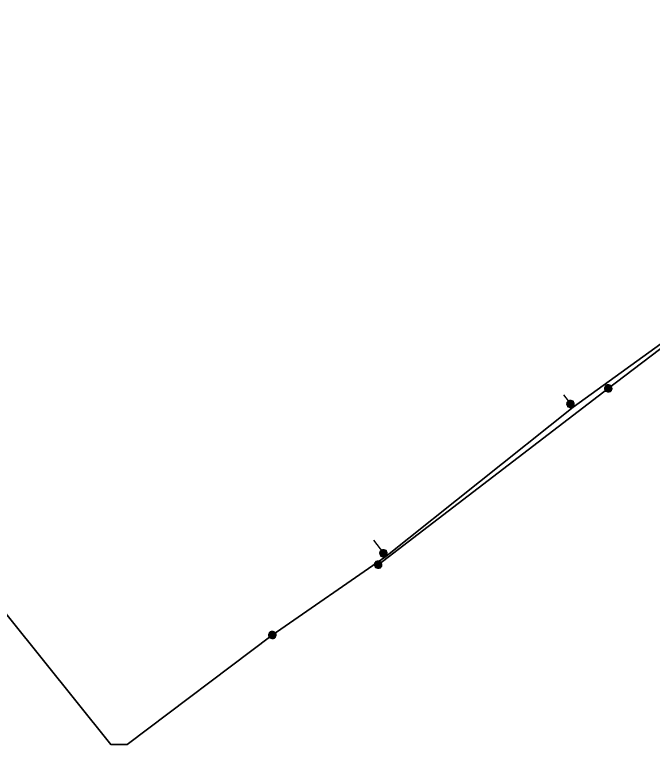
# Model space of a CAD drawing. Extents: x -873619 to -867639, y -1015082 to -1012326.
# Drawn here: x -868092.93 to -868054.54, y -1012682.34 to -1012638.43 of the extents above; entities that cross this region are included whole.
import ezdxf

# ---------------------------------------------------------------- set-up
doc = ezdxf.new("R2010")
doc.units = 0
doc.header["$LTSCALE"] = 0.44
for name, color, linetype, lineweight in [('1', 7, 'Continuous', 13), ('12', 7, 'Continuous', 13), ('21', 7, 'Continuous', 35), ('25', 7, 'Continuous', 13), ('3', 7, 'Continuous', 25)]:
    doc.layers.add(name, color=color, linetype=linetype, lineweight=lineweight)

msp = doc.modelspace()

# ---------------------------------------------------------------- linework, layer by layer
at = {"layer": '1', "lineweight": 35}
for points in [[(-868086.156, -1012682.341), (-868087.143, -1012682.341), (-868103.456, -1012662.024), (-868115.099, -1012647.08), (-868143.914, -1012609.042), (-868144.109, -1012608.264)], [(-868030.886, -1012640.414), (-868031.841, -1012641.12), (-868037.319, -1012646.139), (-868046.957, -1012653.118), (-868059.317, -1012662.058), (-868070.578, -1012671.039), (-868077.42, -1012675.76), (-868086.156, -1012682.341)]]:
    msp.add_lwpolyline(points, dxfattribs=at)
at = {"layer": '12'}
for points in [[(-868059.239, -1012661.86), (-868059.245, -1012661.808), (-868059.262, -1012661.758), (-868059.291, -1012661.714), (-868059.328, -1012661.677), (-868059.373, -1012661.65), (-868059.423, -1012661.633), (-868059.476, -1012661.629), (-868059.527, -1012661.636), (-868059.576, -1012661.655), (-868059.62, -1012661.684), (-868059.656, -1012661.723), (-868059.682, -1012661.768), (-868059.698, -1012661.819), (-868059.701, -1012661.871), (-868059.693, -1012661.923), (-868059.673, -1012661.972), (-868059.642, -1012662.015), (-868059.603, -1012662.049), (-868059.557, -1012662.075), (-868059.505, -1012662.089), (-868059.453, -1012662.091), (-868059.402, -1012662.081), (-868059.353, -1012662.06), (-868059.311, -1012662.029), (-868059.277, -1012661.988), (-868059.253, -1012661.942), (-868059.24, -1012661.891)], [(-868059.269, -1012661.86), (-868059.275, -1012661.811), (-868059.292, -1012661.765), (-868059.32, -1012661.725), (-868059.357, -1012661.693), (-868059.401, -1012661.671), (-868059.449, -1012661.66), (-868059.498, -1012661.66), (-868059.544, -1012661.673), (-868059.588, -1012661.697), (-868059.624, -1012661.73), (-868059.651, -1012661.771), (-868059.667, -1012661.818), (-868059.671, -1012661.867), (-868059.664, -1012661.915), (-868059.645, -1012661.96), (-868059.615, -1012662), (-868059.576, -1012662.031), (-868059.532, -1012662.051), (-868059.485, -1012662.061), (-868059.436, -1012662.059), (-868059.389, -1012662.044), (-868059.346, -1012662.019), (-868059.311, -1012661.985), (-868059.286, -1012661.943), (-868059.272, -1012661.896)], [(-868059.299, -1012661.86), (-868059.304, -1012661.815), (-868059.321, -1012661.773), (-868059.35, -1012661.738), (-868059.386, -1012661.711), (-868059.428, -1012661.694), (-868059.473, -1012661.689), (-868059.517, -1012661.695), (-868059.559, -1012661.714), (-868059.593, -1012661.742), (-868059.62, -1012661.779), (-868059.637, -1012661.821), (-868059.641, -1012661.866), (-868059.634, -1012661.911), (-868059.615, -1012661.952), (-868059.586, -1012661.986), (-868059.549, -1012662.012), (-868059.505, -1012662.028), (-868059.461, -1012662.031), (-868059.416, -1012662.023), (-868059.375, -1012662.003), (-868059.342, -1012661.974), (-868059.316, -1012661.936), (-868059.302, -1012661.893)], [(-868059.329, -1012661.86), (-868059.333, -1012661.819), (-868059.352, -1012661.782), (-868059.379, -1012661.751), (-868059.414, -1012661.73), (-868059.454, -1012661.719), (-868059.495, -1012661.721), (-868059.534, -1012661.734), (-868059.568, -1012661.758), (-868059.593, -1012661.79), (-868059.608, -1012661.828), (-868059.61, -1012661.869), (-868059.603, -1012661.909), (-868059.583, -1012661.945), (-868059.554, -1012661.974), (-868059.517, -1012661.993), (-868059.477, -1012662.001), (-868059.436, -1012661.997), (-868059.397, -1012661.982), (-868059.365, -1012661.956), (-868059.343, -1012661.922), (-868059.33, -1012661.883)], [(-868059.358, -1012661.86), (-868059.364, -1012661.824), (-868059.382, -1012661.792), (-868059.407, -1012661.767), (-868059.441, -1012661.752), (-868059.478, -1012661.749), (-868059.512, -1012661.757), (-868059.544, -1012661.777), (-868059.566, -1012661.805), (-868059.58, -1012661.839), (-868059.58, -1012661.876), (-868059.569, -1012661.911), (-868059.548, -1012661.94), (-868059.517, -1012661.961), (-868059.483, -1012661.971), (-868059.446, -1012661.969), (-868059.412, -1012661.955), (-868059.385, -1012661.932), (-868059.365, -1012661.9), (-868059.358, -1012661.865)], [(-868059.389, -1012661.86), (-868059.394, -1012661.829), (-868059.411, -1012661.803), (-868059.436, -1012661.786), (-868059.467, -1012661.779), (-868059.498, -1012661.783), (-868059.525, -1012661.8), (-868059.543, -1012661.824), (-868059.551, -1012661.855), (-868059.547, -1012661.885), (-868059.532, -1012661.913), (-868059.507, -1012661.932), (-868059.478, -1012661.941), (-868059.446, -1012661.938), (-868059.419, -1012661.924), (-868059.399, -1012661.9), (-868059.389, -1012661.871)], [(-868059.419, -1012661.86), (-868059.424, -1012661.836), (-868059.441, -1012661.818), (-868059.463, -1012661.809), (-868059.488, -1012661.812), (-868059.509, -1012661.826), (-868059.52, -1012661.848), (-868059.52, -1012661.873), (-868059.507, -1012661.894), (-868059.488, -1012661.908), (-868059.463, -1012661.911), (-868059.44, -1012661.902), (-868059.424, -1012661.884)], [(-868059.449, -1012661.86), (-868059.454, -1012661.845), (-868059.468, -1012661.839), (-868059.483, -1012661.843), (-868059.49, -1012661.857), (-868059.487, -1012661.872), (-868059.473, -1012661.881), (-868059.458, -1012661.878), (-868059.449, -1012661.866)], [(-868070.498, -1012670.84), (-868070.504, -1012670.788), (-868070.521, -1012670.738), (-868070.55, -1012670.694), (-868070.587, -1012670.657), (-868070.632, -1012670.63), (-868070.682, -1012670.613), (-868070.735, -1012670.609), (-868070.787, -1012670.616), (-868070.836, -1012670.635), (-868070.879, -1012670.664), (-868070.915, -1012670.703), (-868070.941, -1012670.748), (-868070.957, -1012670.799), (-868070.96, -1012670.851), (-868070.952, -1012670.903), (-868070.932, -1012670.952), (-868070.901, -1012670.995), (-868070.862, -1012671.029), (-868070.816, -1012671.055), (-868070.765, -1012671.069), (-868070.712, -1012671.071), (-868070.661, -1012671.061), (-868070.613, -1012671.04), (-868070.57, -1012671.009), (-868070.536, -1012670.968), (-868070.512, -1012670.922), (-868070.5, -1012670.871)], [(-868070.528, -1012670.84), (-868070.534, -1012670.791), (-868070.551, -1012670.745), (-868070.579, -1012670.705), (-868070.616, -1012670.673), (-868070.66, -1012670.651), (-868070.708, -1012670.64), (-868070.757, -1012670.64), (-868070.804, -1012670.653), (-868070.847, -1012670.677), (-868070.883, -1012670.71), (-868070.91, -1012670.751), (-868070.926, -1012670.798), (-868070.93, -1012670.847), (-868070.923, -1012670.895), (-868070.904, -1012670.94), (-868070.874, -1012670.98), (-868070.836, -1012671.011), (-868070.792, -1012671.031), (-868070.744, -1012671.041), (-868070.695, -1012671.039), (-868070.648, -1012671.024), (-868070.605, -1012670.999), (-868070.571, -1012670.965), (-868070.545, -1012670.923), (-868070.531, -1012670.876)], [(-868070.558, -1012670.84), (-868070.564, -1012670.795), (-868070.581, -1012670.753), (-868070.609, -1012670.718), (-868070.645, -1012670.691), (-868070.687, -1012670.674), (-868070.732, -1012670.669), (-868070.777, -1012670.675), (-868070.818, -1012670.694), (-868070.853, -1012670.722), (-868070.88, -1012670.759), (-868070.896, -1012670.801), (-868070.9, -1012670.846), (-868070.893, -1012670.891), (-868070.874, -1012670.932), (-868070.845, -1012670.966), (-868070.808, -1012670.992), (-868070.765, -1012671.008), (-868070.72, -1012671.011), (-868070.675, -1012671.003), (-868070.635, -1012670.983), (-868070.601, -1012670.954), (-868070.575, -1012670.916), (-868070.561, -1012670.873)], [(-868070.588, -1012670.84), (-868070.593, -1012670.799), (-868070.611, -1012670.762), (-868070.638, -1012670.731), (-868070.673, -1012670.71), (-868070.713, -1012670.699), (-868070.754, -1012670.701), (-868070.793, -1012670.714), (-868070.827, -1012670.738), (-868070.852, -1012670.77), (-868070.867, -1012670.808), (-868070.87, -1012670.849), (-868070.862, -1012670.889), (-868070.842, -1012670.925), (-868070.813, -1012670.954), (-868070.776, -1012670.973), (-868070.736, -1012670.981), (-868070.695, -1012670.977), (-868070.657, -1012670.962), (-868070.625, -1012670.936), (-868070.602, -1012670.902), (-868070.589, -1012670.863)], [(-868070.618, -1012670.84), (-868070.623, -1012670.804), (-868070.641, -1012670.772), (-868070.667, -1012670.747), (-868070.701, -1012670.732), (-868070.737, -1012670.729), (-868070.772, -1012670.737), (-868070.803, -1012670.757), (-868070.826, -1012670.785), (-868070.839, -1012670.819), (-868070.839, -1012670.856), (-868070.828, -1012670.891), (-868070.807, -1012670.92), (-868070.777, -1012670.941), (-868070.742, -1012670.951), (-868070.705, -1012670.949), (-868070.671, -1012670.935), (-868070.644, -1012670.912), (-868070.625, -1012670.88), (-868070.618, -1012670.845)], [(-868070.648, -1012670.84), (-868070.653, -1012670.809), (-868070.67, -1012670.783), (-868070.696, -1012670.766), (-868070.726, -1012670.759), (-868070.757, -1012670.763), (-868070.784, -1012670.78), (-868070.802, -1012670.804), (-868070.81, -1012670.835), (-868070.806, -1012670.865), (-868070.791, -1012670.893), (-868070.767, -1012670.912), (-868070.737, -1012670.921), (-868070.706, -1012670.918), (-868070.678, -1012670.904), (-868070.658, -1012670.88), (-868070.648, -1012670.851)], [(-868070.678, -1012670.84), (-868070.683, -1012670.816), (-868070.7, -1012670.798), (-868070.723, -1012670.789), (-868070.747, -1012670.792), (-868070.768, -1012670.806), (-868070.779, -1012670.828), (-868070.779, -1012670.853), (-868070.767, -1012670.874), (-868070.747, -1012670.888), (-868070.722, -1012670.891), (-868070.699, -1012670.882), (-868070.683, -1012670.864)], [(-868070.708, -1012670.84), (-868070.713, -1012670.825), (-868070.728, -1012670.819), (-868070.743, -1012670.823), (-868070.75, -1012670.837), (-868070.746, -1012670.852), (-868070.733, -1012670.861), (-868070.718, -1012670.858), (-868070.708, -1012670.846)], [(-868077.189, -1012675.76), (-868077.195, -1012675.708), (-868077.212, -1012675.658), (-868077.241, -1012675.614), (-868077.278, -1012675.577), (-868077.323, -1012675.55), (-868077.373, -1012675.533), (-868077.426, -1012675.529), (-868077.478, -1012675.536), (-868077.527, -1012675.555), (-868077.57, -1012675.584), (-868077.606, -1012675.623), (-868077.632, -1012675.668), (-868077.648, -1012675.719), (-868077.651, -1012675.771), (-868077.643, -1012675.823), (-868077.623, -1012675.872), (-868077.592, -1012675.915), (-868077.553, -1012675.949), (-868077.507, -1012675.975), (-868077.456, -1012675.989), (-868077.403, -1012675.991), (-868077.352, -1012675.981), (-868077.304, -1012675.96), (-868077.261, -1012675.929), (-868077.227, -1012675.888), (-868077.203, -1012675.842), (-868077.191, -1012675.791)], [(-868077.219, -1012675.76), (-868077.225, -1012675.711), (-868077.242, -1012675.665), (-868077.27, -1012675.625), (-868077.307, -1012675.593), (-868077.351, -1012675.571), (-868077.399, -1012675.56), (-868077.448, -1012675.56), (-868077.495, -1012675.573), (-868077.538, -1012675.597), (-868077.574, -1012675.63), (-868077.601, -1012675.671), (-868077.617, -1012675.718), (-868077.621, -1012675.767), (-868077.614, -1012675.815), (-868077.595, -1012675.86), (-868077.565, -1012675.9), (-868077.527, -1012675.931), (-868077.483, -1012675.951), (-868077.435, -1012675.961), (-868077.386, -1012675.959), (-868077.339, -1012675.944), (-868077.296, -1012675.919), (-868077.262, -1012675.885), (-868077.236, -1012675.843), (-868077.222, -1012675.796)], [(-868077.249, -1012675.76), (-868077.255, -1012675.715), (-868077.272, -1012675.673), (-868077.3, -1012675.638), (-868077.336, -1012675.611), (-868077.378, -1012675.594), (-868077.423, -1012675.589), (-868077.468, -1012675.595), (-868077.509, -1012675.614), (-868077.544, -1012675.642), (-868077.571, -1012675.679), (-868077.587, -1012675.721), (-868077.591, -1012675.766), (-868077.584, -1012675.811), (-868077.565, -1012675.852), (-868077.536, -1012675.886), (-868077.499, -1012675.912), (-868077.456, -1012675.928), (-868077.411, -1012675.931), (-868077.366, -1012675.923), (-868077.326, -1012675.903), (-868077.292, -1012675.874), (-868077.266, -1012675.836), (-868077.252, -1012675.793)], [(-868077.279, -1012675.76), (-868077.284, -1012675.719), (-868077.302, -1012675.682), (-868077.329, -1012675.651), (-868077.364, -1012675.63), (-868077.404, -1012675.619), (-868077.445, -1012675.621), (-868077.484, -1012675.634), (-868077.518, -1012675.658), (-868077.543, -1012675.69), (-868077.558, -1012675.728), (-868077.561, -1012675.769), (-868077.553, -1012675.809), (-868077.533, -1012675.845), (-868077.504, -1012675.874), (-868077.467, -1012675.893), (-868077.427, -1012675.901), (-868077.386, -1012675.897), (-868077.348, -1012675.882), (-868077.316, -1012675.856), (-868077.293, -1012675.822), (-868077.28, -1012675.783)], [(-868077.309, -1012675.76), (-868077.314, -1012675.724), (-868077.332, -1012675.692), (-868077.358, -1012675.667), (-868077.392, -1012675.652), (-868077.428, -1012675.649), (-868077.463, -1012675.657), (-868077.494, -1012675.677), (-868077.517, -1012675.705), (-868077.53, -1012675.739), (-868077.53, -1012675.776), (-868077.519, -1012675.811), (-868077.498, -1012675.84), (-868077.468, -1012675.861), (-868077.433, -1012675.871), (-868077.396, -1012675.869), (-868077.362, -1012675.855), (-868077.335, -1012675.832), (-868077.316, -1012675.8), (-868077.309, -1012675.765)], [(-868077.339, -1012675.76), (-868077.344, -1012675.729), (-868077.361, -1012675.703), (-868077.387, -1012675.686), (-868077.417, -1012675.679), (-868077.448, -1012675.683), (-868077.475, -1012675.7), (-868077.493, -1012675.724), (-868077.501, -1012675.755), (-868077.497, -1012675.785), (-868077.482, -1012675.813), (-868077.458, -1012675.832), (-868077.428, -1012675.841), (-868077.397, -1012675.838), (-868077.369, -1012675.824), (-868077.349, -1012675.8), (-868077.339, -1012675.771)], [(-868077.369, -1012675.76), (-868077.374, -1012675.736), (-868077.391, -1012675.718), (-868077.414, -1012675.709), (-868077.438, -1012675.712), (-868077.459, -1012675.726), (-868077.47, -1012675.748), (-868077.47, -1012675.773), (-868077.458, -1012675.794), (-868077.438, -1012675.808), (-868077.413, -1012675.811), (-868077.39, -1012675.802), (-868077.374, -1012675.784)], [(-868077.399, -1012675.76), (-868077.404, -1012675.745), (-868077.419, -1012675.739), (-868077.434, -1012675.743), (-868077.441, -1012675.757), (-868077.437, -1012675.772), (-868077.424, -1012675.781), (-868077.409, -1012675.778), (-868077.399, -1012675.766)]]:
    msp.add_lwpolyline(points, close=True, dxfattribs=at)
at = {"layer": '21'}
msp.add_lwpolyline([(-868071.05, -1012671.53), (-868057.2, -1012660.92), (-868032.14, -1012641.89), (-868030.331, -1012640.572)], dxfattribs=at)
at = {"layer": '25'}
for points in [[(-868056.968, -1012660.92), (-868056.975, -1012660.868), (-868056.992, -1012660.818), (-868057.021, -1012660.774), (-868057.058, -1012660.737), (-868057.103, -1012660.71), (-868057.152, -1012660.693), (-868057.206, -1012660.689), (-868057.257, -1012660.696), (-868057.306, -1012660.715), (-868057.35, -1012660.744), (-868057.386, -1012660.783), (-868057.412, -1012660.828), (-868057.428, -1012660.879), (-868057.431, -1012660.931), (-868057.423, -1012660.983), (-868057.402, -1012661.032), (-868057.372, -1012661.075), (-868057.333, -1012661.109), (-868057.287, -1012661.135), (-868057.235, -1012661.149), (-868057.183, -1012661.151), (-868057.132, -1012661.141), (-868057.083, -1012661.12), (-868057.041, -1012661.089), (-868057.007, -1012661.048), (-868056.983, -1012661.002), (-868056.97, -1012660.951)], [(-868056.999, -1012660.92), (-868057.005, -1012660.871), (-868057.022, -1012660.825), (-868057.049, -1012660.785), (-868057.087, -1012660.753), (-868057.13, -1012660.731), (-868057.179, -1012660.72), (-868057.228, -1012660.72), (-868057.274, -1012660.733), (-868057.318, -1012660.757), (-868057.353, -1012660.79), (-868057.38, -1012660.831), (-868057.397, -1012660.878), (-868057.401, -1012660.927), (-868057.394, -1012660.975), (-868057.375, -1012661.02), (-868057.345, -1012661.06), (-868057.306, -1012661.091), (-868057.262, -1012661.111), (-868057.215, -1012661.121), (-868057.166, -1012661.119), (-868057.119, -1012661.104), (-868057.076, -1012661.079), (-868057.041, -1012661.045), (-868057.016, -1012661.003), (-868057.002, -1012660.956)], [(-868057.029, -1012660.92), (-868057.034, -1012660.875), (-868057.051, -1012660.833), (-868057.08, -1012660.798), (-868057.115, -1012660.771), (-868057.157, -1012660.754), (-868057.203, -1012660.749), (-868057.247, -1012660.755), (-868057.289, -1012660.774), (-868057.323, -1012660.802), (-868057.35, -1012660.839), (-868057.367, -1012660.881), (-868057.37, -1012660.926), (-868057.364, -1012660.971), (-868057.345, -1012661.012), (-868057.316, -1012661.046), (-868057.279, -1012661.072), (-868057.235, -1012661.088), (-868057.191, -1012661.091), (-868057.146, -1012661.083), (-868057.105, -1012661.063), (-868057.071, -1012661.034), (-868057.046, -1012660.996), (-868057.032, -1012660.953)], [(-868057.059, -1012660.92), (-868057.063, -1012660.879), (-868057.081, -1012660.842), (-868057.108, -1012660.811), (-868057.144, -1012660.79), (-868057.184, -1012660.779), (-868057.225, -1012660.781), (-868057.264, -1012660.794), (-868057.298, -1012660.818), (-868057.323, -1012660.85), (-868057.338, -1012660.888), (-868057.34, -1012660.929), (-868057.333, -1012660.969), (-868057.313, -1012661.005), (-868057.284, -1012661.034), (-868057.247, -1012661.053), (-868057.206, -1012661.061), (-868057.166, -1012661.057), (-868057.127, -1012661.042), (-868057.095, -1012661.016), (-868057.073, -1012660.982), (-868057.059, -1012660.943)], [(-868057.088, -1012660.92), (-868057.093, -1012660.884), (-868057.112, -1012660.852), (-868057.137, -1012660.827), (-868057.171, -1012660.812), (-868057.208, -1012660.809), (-868057.242, -1012660.817), (-868057.274, -1012660.837), (-868057.296, -1012660.865), (-868057.309, -1012660.899), (-868057.309, -1012660.936), (-868057.299, -1012660.971), (-868057.277, -1012661), (-868057.247, -1012661.021), (-868057.213, -1012661.031), (-868057.176, -1012661.029), (-868057.142, -1012661.015), (-868057.115, -1012660.992), (-868057.095, -1012660.96), (-868057.088, -1012660.925)], [(-868057.119, -1012660.92), (-868057.124, -1012660.889), (-868057.141, -1012660.863), (-868057.166, -1012660.846), (-868057.196, -1012660.839), (-868057.228, -1012660.843), (-868057.255, -1012660.86), (-868057.272, -1012660.884), (-868057.281, -1012660.915), (-868057.277, -1012660.945), (-868057.262, -1012660.973), (-868057.237, -1012660.992), (-868057.208, -1012661.001), (-868057.176, -1012660.998), (-868057.149, -1012660.984), (-868057.129, -1012660.96), (-868057.119, -1012660.931)], [(-868057.149, -1012660.92), (-868057.154, -1012660.896), (-868057.171, -1012660.878), (-868057.193, -1012660.869), (-868057.218, -1012660.872), (-868057.239, -1012660.886), (-868057.25, -1012660.908), (-868057.25, -1012660.933), (-868057.237, -1012660.954), (-868057.218, -1012660.968), (-868057.193, -1012660.971), (-868057.169, -1012660.962), (-868057.154, -1012660.944)], [(-868057.179, -1012660.92), (-868057.184, -1012660.905), (-868057.198, -1012660.899), (-868057.213, -1012660.903), (-868057.22, -1012660.917), (-868057.217, -1012660.932), (-868057.203, -1012660.941), (-868057.188, -1012660.938), (-868057.179, -1012660.926)], [(-868070.819, -1012671.53), (-868070.825, -1012671.478), (-868070.842, -1012671.428), (-868070.871, -1012671.384), (-868070.908, -1012671.347), (-868070.953, -1012671.32), (-868071.003, -1012671.303), (-868071.056, -1012671.299), (-868071.108, -1012671.306), (-868071.157, -1012671.325), (-868071.2, -1012671.354), (-868071.236, -1012671.393), (-868071.262, -1012671.438), (-868071.278, -1012671.489), (-868071.281, -1012671.541), (-868071.273, -1012671.593), (-868071.253, -1012671.642), (-868071.222, -1012671.685), (-868071.183, -1012671.719), (-868071.137, -1012671.745), (-868071.086, -1012671.759), (-868071.033, -1012671.761), (-868070.982, -1012671.751), (-868070.934, -1012671.73), (-868070.891, -1012671.699), (-868070.857, -1012671.658), (-868070.833, -1012671.612), (-868070.821, -1012671.561)], [(-868070.849, -1012671.53), (-868070.855, -1012671.481), (-868070.872, -1012671.435), (-868070.9, -1012671.395), (-868070.937, -1012671.363), (-868070.981, -1012671.341), (-868071.029, -1012671.33), (-868071.078, -1012671.33), (-868071.125, -1012671.343), (-868071.168, -1012671.367), (-868071.204, -1012671.4), (-868071.231, -1012671.441), (-868071.247, -1012671.488), (-868071.251, -1012671.537), (-868071.244, -1012671.585), (-868071.225, -1012671.63), (-868071.195, -1012671.67), (-868071.157, -1012671.701), (-868071.113, -1012671.721), (-868071.065, -1012671.731), (-868071.016, -1012671.729), (-868070.969, -1012671.714), (-868070.926, -1012671.689), (-868070.892, -1012671.655), (-868070.866, -1012671.613), (-868070.852, -1012671.566)], [(-868070.879, -1012671.53), (-868070.885, -1012671.485), (-868070.902, -1012671.443), (-868070.93, -1012671.408), (-868070.966, -1012671.381), (-868071.008, -1012671.364), (-868071.053, -1012671.359), (-868071.098, -1012671.365), (-868071.139, -1012671.384), (-868071.174, -1012671.412), (-868071.201, -1012671.449), (-868071.217, -1012671.491), (-868071.221, -1012671.536), (-868071.214, -1012671.581), (-868071.195, -1012671.622), (-868071.166, -1012671.656), (-868071.129, -1012671.682), (-868071.086, -1012671.698), (-868071.041, -1012671.701), (-868070.996, -1012671.693), (-868070.956, -1012671.673), (-868070.922, -1012671.644), (-868070.896, -1012671.606), (-868070.882, -1012671.563)], [(-868070.909, -1012671.53), (-868070.914, -1012671.489), (-868070.932, -1012671.452), (-868070.959, -1012671.421), (-868070.994, -1012671.4), (-868071.034, -1012671.389), (-868071.075, -1012671.391), (-868071.114, -1012671.404), (-868071.148, -1012671.428), (-868071.173, -1012671.46), (-868071.188, -1012671.498), (-868071.191, -1012671.539), (-868071.183, -1012671.579), (-868071.163, -1012671.615), (-868071.134, -1012671.644), (-868071.097, -1012671.663), (-868071.057, -1012671.671), (-868071.016, -1012671.667), (-868070.978, -1012671.652), (-868070.946, -1012671.626), (-868070.923, -1012671.592), (-868070.91, -1012671.553)], [(-868070.939, -1012671.53), (-868070.944, -1012671.494), (-868070.962, -1012671.462), (-868070.988, -1012671.437), (-868071.022, -1012671.422), (-868071.058, -1012671.419), (-868071.093, -1012671.427), (-868071.124, -1012671.447), (-868071.147, -1012671.475), (-868071.16, -1012671.509), (-868071.16, -1012671.546), (-868071.149, -1012671.581), (-868071.128, -1012671.61), (-868071.098, -1012671.631), (-868071.063, -1012671.641), (-868071.026, -1012671.639), (-868070.992, -1012671.625), (-868070.965, -1012671.602), (-868070.946, -1012671.57), (-868070.939, -1012671.535)], [(-868070.969, -1012671.53), (-868070.974, -1012671.499), (-868070.991, -1012671.473), (-868071.017, -1012671.456), (-868071.047, -1012671.449), (-868071.078, -1012671.453), (-868071.105, -1012671.47), (-868071.123, -1012671.494), (-868071.131, -1012671.525), (-868071.127, -1012671.555), (-868071.112, -1012671.583), (-868071.088, -1012671.602), (-868071.058, -1012671.611), (-868071.027, -1012671.608), (-868070.999, -1012671.594), (-868070.979, -1012671.57), (-868070.969, -1012671.541)], [(-868070.999, -1012671.53), (-868071.004, -1012671.506), (-868071.021, -1012671.488), (-868071.044, -1012671.479), (-868071.068, -1012671.482), (-868071.089, -1012671.496), (-868071.1, -1012671.518), (-868071.1, -1012671.543), (-868071.088, -1012671.564), (-868071.068, -1012671.578), (-868071.043, -1012671.581), (-868071.02, -1012671.572), (-868071.004, -1012671.554)], [(-868071.029, -1012671.53), (-868071.034, -1012671.515), (-868071.049, -1012671.509), (-868071.064, -1012671.513), (-868071.071, -1012671.527), (-868071.067, -1012671.542), (-868071.054, -1012671.551), (-868071.039, -1012671.548), (-868071.029, -1012671.536)]]:
    msp.add_lwpolyline(points, close=True, dxfattribs=at)
at = {"layer": '3'}
for points in [[(-868059.895, -1012661.305), (-868059.47, -1012661.86), (-868059.317, -1012662.058)], [(-868071.33, -1012670.05), (-868070.729, -1012670.84), (-868070.578, -1012671.039)]]:
    msp.add_lwpolyline(points, dxfattribs=at)

doc.saveas('drawing.dxf')
